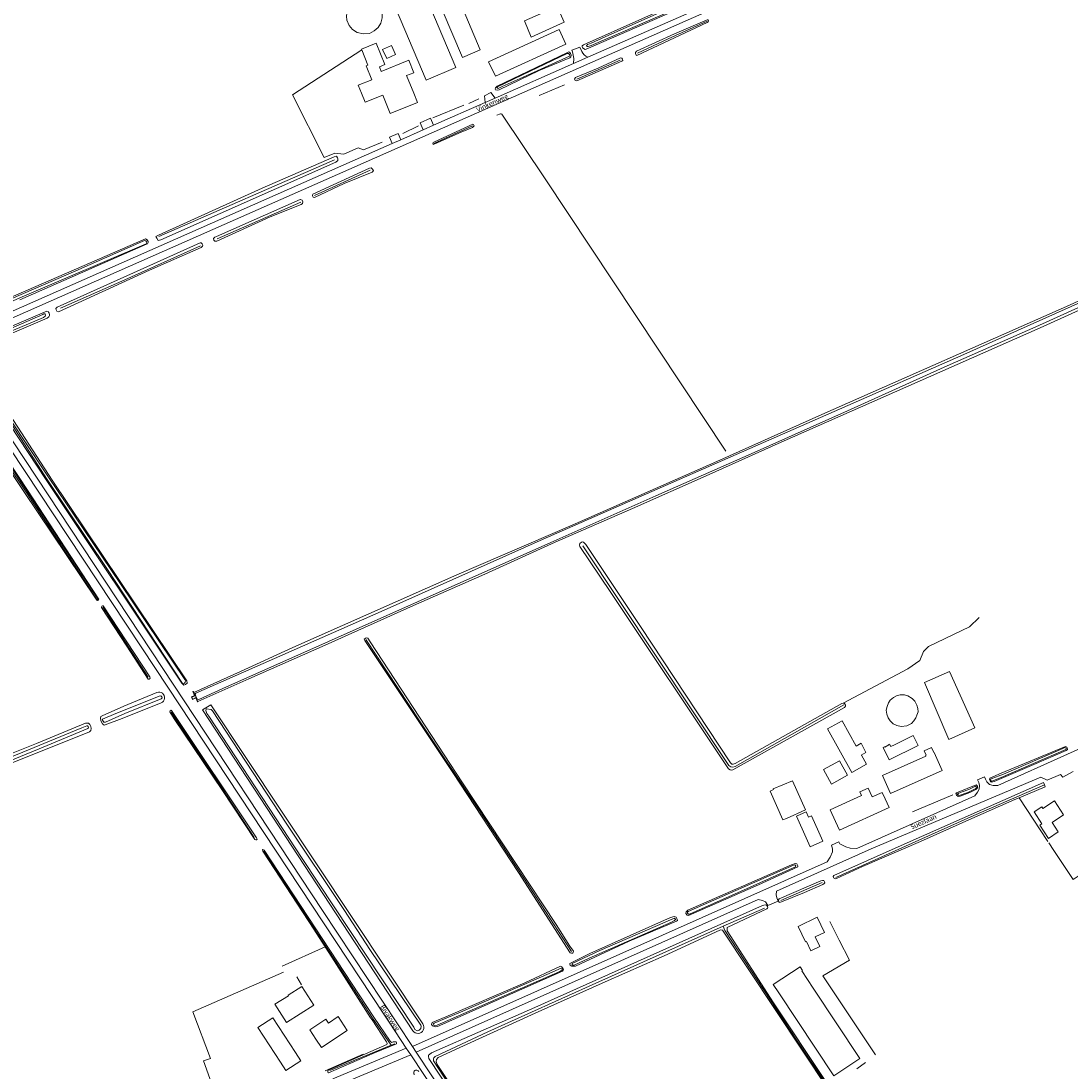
# Model space of a CAD drawing. Extents: x 177628 to 188968, y 384226 to 390673.
# Tile 367 of 393: x 185276 to 185808, y 388296 to 388829. Entities that reach past the tile are written whole.
import ezdxf

# ---------------------------------------------------------------- set-up
doc = ezdxf.new("R2010")
doc.units = 0
for name, color, linetype, lineweight in [('B01_F', 14, 'Continuous', 9), ('B01_T', 14, 'Continuous', 9), ('B02_F', 14, 'Continuous', 9), ('B02_T', 14, 'Continuous', 9), ('B03_F', 14, 'Continuous', 9), ('B04_F', 14, 'Continuous', 9), ('B04_T', 14, 'Continuous', 9), ('B11_F', 14, 'Continuous', 9), ('B14_F', 14, 'Continuous', 9), ('T02_F', 253, 'RASTER', 9), ('T03_F', 253, 'Continuous', 9), ('T04_F', 253, 'HAAG', 9), ('T04_T', 253, 'HAAG', 9), ('T07_F', 253, 'Continuous', 9), ('T09_F', 253, 'Continuous', 9), ('T09_T', 253, 'Continuous', 9), ('T22_F', 253, 'Continuous', 9), ('V00_F', 8, 'Continuous', 9), ('V00_T', 8, 'Continuous', 9), ('V06_F', 8, 'Continuous', 9), ('V06_T', 8, 'Continuous', 9), ('W01_F', 253, 'Continuous', 9), ('Z06', 7, 'Continuous', 9)]:
    doc.layers.add(name, color=color, linetype=linetype, lineweight=lineweight)
doc.styles.add('Legend', font='calibri.ttf')
doc.linetypes.add('HAAG', pattern='A,4,-1,[5,TOPOCAD.SHX,S=0.35,R=0,X=-0.35,Y=-0.35],-1', length=6)
doc.linetypes.add('RASTER', pattern='A,4,-1,[4,TOPOCAD.SHX,S=0.5,R=0,X=-0.5,Y=0],-1', length=6)

msp = doc.modelspace()

# ---------------------------------------------------------------- linework, layer by layer
at = {"layer": 'B01_F', "linetype": 'Continuous'}
for points in [[(185475.024, 388792.161), (185471.376, 388801.111), (185474.992, 388802.584), (185472.422, 388808.89)], [(185446.806, 388796.225), (185448.45, 388792.19)]]:
    msp.add_lwpolyline(points, dxfattribs=at)
at = {"layer": 'B01_T', "linetype": 'Continuous'}
for points in [[(185448.45, 388792.19), (185450.332, 388787.571), (185459.302, 388791.229), (185463.108, 388781.895), (185476.914, 388787.523), (185475.024, 388792.161)], [(185714.378, 388433.933), (185712.905, 388437.166), (185707.915, 388434.892), (185705.861, 388439.399), (185701.54, 388437.429), (185702.36, 388435.627), (185686.436, 388428.372), (185689.179, 388422.352)], [(185714.378, 388433.933), (185716.433, 388429.422), (185691.196, 388417.925), (185689.179, 388422.352)], [(185800.429, 388432.851), (185794.56, 388428.99), (185794.011, 388429.826), (185790.135, 388427.283), (185794.092, 388421.208), (185792.999, 388420.489), (185797.385, 388413.811), (185802.388, 388417.082), (185799.222, 388421.894), (185805.095, 388425.758), (185800.429, 388432.851)], [(185670.22, 388369.061), (185674.018, 388361.345), (185674.421, 388361.543), (185676.757, 388356.797), (185681.218, 388358.985), (185678.899, 388363.747), (185683.685, 388366.107), (185679.903, 388373.826), (185670.22, 388369.061)], [(185426.245, 388319.25), (185422.26, 388316.532), (185425.349, 388311.845)], [(185425.349, 388311.845), (185428.088, 388307.684), (185441.243, 388316.341), (185436.65, 388323.316), (185431.699, 388320.057), (185430.42, 388321.999), (185426.245, 388319.25)]]:
    msp.add_lwpolyline(points, dxfattribs=at)
at = {"layer": 'B02_F', "linetype": 'Continuous'}
for points in [[(185746.771, 388464.06), (185734.43, 388492.938)], [(185702.305, 388456.15), (185702.359, 388456.053), (185704.889, 388451.437), (185697.541, 388447.214), (185685.236, 388469.446), (185692.558, 388473.498), (185699.734, 388460.726)], [(185667.333, 388443.122), (185657.624, 388438.938), (185657.776, 388438.597)], [(185664.306, 388423.994), (185673.957, 388428.309), (185667.333, 388443.122)], [(185404.506, 388329.575), (185411.332, 388333.884), (185411.139, 388334.189), (185418.185, 388338.637), (185424.201, 388329.107), (185410.33, 388320.351)]]:
    msp.add_lwpolyline(points, dxfattribs=at)
at = {"layer": 'B02_T', "linetype": 'Continuous'}
for points in [[(185478.984, 388846.506), (185463.865, 388840.125), (185481.26, 388798.853), (185496.382, 388805.225), (185478.984, 388846.506)], [(185734.43, 388492.938), (185747.159, 388498.621), (185757.92, 388474.52)], [(185746.771, 388464.06), (185759.961, 388469.949), (185757.92, 388474.52)], [(185735.043, 388455.544), (185713.094, 388445.767), (185715.137, 388441.179)], [(185715.137, 388441.179), (185717.17, 388436.613), (185743.469, 388448.328), (185741.431, 388452.901)], [(185741.431, 388452.901), (185739.39, 388457.48), (185739.177, 388457.385)], [(185680.686, 388416.971), (185676.965, 388425.216), (185675.498, 388424.554), (185674.292, 388427.223), (185669.398, 388425.016), (185674.309, 388414.128)], [(185674.309, 388414.128), (185676.367, 388409.565), (185682.732, 388412.437), (185680.686, 388416.971)], [(185677.85, 388337.79), (185672.06, 388346.49), (185672.52, 388346.8), (185671.26, 388348.66), (185657.515, 388339.605), (185660.392, 388335.328)], [(185660.392, 388335.328), (185688.319, 388293.296), (185701.563, 388301.997), (185677.85, 388337.79)], [(185407.312, 388300.189), (185395.849, 388317.757), (185403.419, 388322.698), (185414.888, 388305.123)], [(185407.312, 388300.189), (185410.046, 388295.999), (185417.617, 388300.941), (185414.888, 388305.123)]]:
    msp.add_lwpolyline(points, dxfattribs=at)
at = {"layer": 'B03_F', "linetype": 'Continuous'}
for points in [[(185499.752, 388810.324), (185508.764, 388814.238), (185488.323, 388862.907), (185479.102, 388858.825), (185499.752, 388810.324)], [(185448.457, 388840.298), (185446.293, 388839.672), (185444.381, 388838.577), (185442.404, 388836.427), (185441.234, 388833.952), (185440.906, 388831.315), (185441.088, 388829.241), (185442.189, 388826.6), (185443.876, 388824.593), (185446.19, 388823.056), (185449.436, 388822.276), (185452.479, 388822.5), (185454.933, 388823.771), (185456.958, 388825.577), (185458.328, 388827.777), (185458.955, 388830.478), (185458.899, 388832.757), (185458.197, 388835.325), (185457.022, 388837.091), (185455.436, 388838.558), (185453.497, 388839.755), (185450.9, 388840.394), (185448.457, 388840.298)], [(185531.182, 388828.876), (185534.572, 388820.697), (185551.395, 388828.335), (185547.818, 388836.141), (185531.182, 388828.876)], [(185512.896, 388808.189), (185516.46, 388800.877), (185552.264, 388817.068), (185548.881, 388824.606), (185512.896, 388808.189)]]:
    msp.add_lwpolyline(points, dxfattribs=at)
at = {"layer": 'B04_F', "linetype": 'Continuous'}
for points in [[(185794.917, 388442.206), (185795.341, 388440.965)], [(185795.341, 388440.965), (185795.674, 388439.99)]]:
    msp.add_lwpolyline(points, dxfattribs=at)
at = {"layer": 'B04_T', "linetype": 'Continuous'}
msp.add_lwpolyline([(185363.221, 388487.951), (185362.996, 388488.471), (185362.837, 388488.402), (185363.718, 388486.37), (185362.114, 388485.646), (185362.676, 388484.358), (185364.287, 388485.111), (185365.186, 388483.091), (185365.344, 388483.16), (185364.375, 388485.34), (185362.764, 388484.59), (185362.344, 388485.56), (185363.945, 388486.281), (185363.221, 388487.951)], dxfattribs=at)
at = {"layer": 'B11_F', "linetype": 'Continuous'}
for points in [[(185448.587, 388814.151), (185448.435, 388814.525), (185455.914, 388817.572), (185460.31, 388806.782), (185457.541, 388805.654), (185458.529, 388803.228), (185472.422, 388808.89)], [(185446.806, 388796.225), (185453.753, 388799.055), (185450.878, 388806.11), (185451.723, 388806.454), (185448.587, 388814.151)]]:
    msp.add_lwpolyline(points, dxfattribs=at)
at = {"layer": 'B14_F', "linetype": 'Continuous'}
for points in [[(185463.722, 388816.44), (185465.809, 388811.887), (185461.255, 388809.8), (185459.168, 388814.353), (185463.722, 388816.44)], [(185726.051, 388486.183), (185724.241, 388486.748), (185722.108, 388486.754), (185720.241, 388486.226), (185718.72, 388485.404), (185716.984, 388484.076), (185716.18, 388482.612), (185715.482, 388480.801), (185714.998, 388478.964), (185715.285, 388476.911), (185715.92, 388475.097), (185716.928, 388473.468), (185718.523, 388471.998), (185720.44, 388471.087), (185722.651, 388470.654), (185725.424, 388470.966), (185727.852, 388472.106), (185729.055, 388473.435), (185730.046, 388475.058), (185730.609, 388476.336), (185731.173, 388478.014), (185731.071, 388479.826), (185730.49, 388481.534), (185729.535, 388483.455), (185728.153, 388484.898), (185726.051, 388486.183)], [(185731.201, 388460.988), (185728.648, 388466.13), (185719.15, 388461.392)], [(185699.734, 388460.726), (185702.278, 388462.125), (185704.677, 388457.482), (185702.305, 388456.15)], [(185713.405, 388459.975), (185714.152, 388460.381), (185714.262, 388460.218), (185716.322, 388461.261), (185716.218, 388461.436), (185716.652, 388461.631), (185717.286, 388460.395), (185719.15, 388461.392)], [(185713.405, 388459.975), (185716.522, 388453.698), (185731.201, 388460.988)], [(185738.03, 388459.959), (185734.326, 388458.254), (185735.316, 388456.031), (185734.908, 388455.847)], [(185739.177, 388457.385), (185738.03, 388459.959)], [(185691.283, 388453.205), (185695.247, 388445.875), (185687.134, 388441.424), (185683.126, 388448.73), (185691.283, 388453.205)], [(185734.908, 388455.847), (185735.043, 388455.544)], [(185664.306, 388423.994), (185662.506, 388423.17), (185655.971, 388437.809), (185657.776, 388438.597)], [(185410.33, 388320.351), (185404.506, 388329.575)]]:
    msp.add_lwpolyline(points, dxfattribs=at)
at = {"layer": 'T02_F', "linetype": 'RASTER'}
for points in [[(185693.13, 388482.525), (185725.946, 388499.888), (185732.065, 388504.122), (185733.947, 388508.749), (185736.543, 388511.194), (185757.253, 388521.278), (185762.2, 388525.928)], [(185691.149, 388362.155), (185686.422, 388371.549)], [(185381.475, 388274.85), (185378.055, 388273.525), (185368.258, 388300.817), (185371.759, 388302.026), (185362.839, 388325.815), (185408.828, 388345.826)], [(185704.546, 388299.955), (185700, 388296.77)]]:
    msp.add_lwpolyline(points, dxfattribs=at)
at = {"layer": 'T03_F', "linetype": 'Continuous'}
for points in [[(185800.109, 388407.687), (185809.926, 388392.912), (185815.074, 388396.316)], [(185682.74, 388343.977), (185696.327, 388351.899), (185691.149, 388362.155)]]:
    msp.add_lwpolyline(points, dxfattribs=at)
at = {"layer": 'T04_F', "linetype": 'HAAG'}
for points in [[(185429.467, 388759.603), (185413.413, 388791.394), (185448.587, 388814.151)], [(185503.027, 388786.941), (185508.146, 388789.358)], [(185500.408, 388786.098), (185484.76, 388779.644)], [(185469.498, 388771.72), (185477.347, 388775.675)], [(185429.467, 388759.603), (185434.925, 388761.747), (185439.418, 388761.157), (185446.805, 388764.399), (185449.42, 388763.379), (185459.013, 388767.274)], [(185728.395, 388427.304), (185748.804, 388435.985)], [(185797.059, 388412.273), (185782.598, 388434.48)], [(185800.109, 388407.687), (185797.569, 388411.544)], [(185430.052, 388358.702), (185408.142, 388349.017)], [(185418.004, 388339.504), (185415.694, 388343.489)], [(185709.515, 388303.93), (185682.74, 388343.977)]]:
    msp.add_lwpolyline(points, dxfattribs=at)
at = {"layer": 'T04_T', "linetype": 'HAAG'}
msp.add_lwpolyline([(185430.019, 388295.872), (185449.245, 388304.188)], dxfattribs=at)
at = {"layer": 'T07_F', "linetype": 'Continuous'}
for points in [[(185624.056, 388828.835), (185604.189, 388819.875), (185588.625, 388812.457)], [(185579.919, 388808.968), (185557.901, 388799.237)], [(185551.636, 388796.51), (185538.785, 388790.979)], [(185633.559, 388610.435), (185541.728, 388748.692), (185519.828, 388781.559), (185519.418, 388781.737), (185519.151, 388781.761), (185517.194, 388781.083)], [(185504.843, 388775.569), (185485.153, 388766.69)], [(185345.561, 388719.439), (185434.797, 388758.325)], [(185452.901, 388753.057), (185424.609, 388740.308)], [(185417.652, 388736.905), (185375.072, 388718.325)], [(185366.625, 388714.74), (185328.224, 388697.502), (185295.652, 388683.007)], [(185693.387, 388481.572), (185638.232, 388450.346), (185637.019, 388449.96), (185636.024, 388450.114), (185635.053, 388450.874), (185560.81, 388562.298)], [(185317.129, 388531.155), (185340.171, 388495.76)], [(185555.099, 388356.46), (185530.897, 388393.666), (185507.137, 388429.661), (185477.887, 388473.506), (185450.733, 388514.734)], [(185351.842, 388477.937), (185374.886, 388443.503), (185393.929, 388414.348)], [(185795.341, 388440.965), (185759.567, 388425.474), (185728.133, 388411.436), (185689.396, 388393.937)], [(185398.768, 388407.264), (185415.175, 388382.205), (185440.302, 388343.701), (185453.978, 388322.57)], [(185682.46, 388391.404), (185661.416, 388382.277)], [(185653.217, 388378.454), (185632.232, 388369.286)], [(185632.232, 388369.286), (185568.953, 388340.986), (185512.703, 388315.608), (185485.837, 388303.037), (185485.251, 388302.421), (185484.989, 388301.804), (185485.1, 388300.845), (185518.342, 388249.757), (185546.017, 388207.591)], [(185632.232, 388369.286), (185633.022, 388367.029), (185669.372, 388311.499), (185685.122, 388287.95)], [(185453.978, 388322.57), (185463.608, 388308.773)], [(185463.608, 388308.773), (185432.331, 388295.907)], [(185465.44, 388309.527), (185463.608, 388308.773)]]:
    msp.add_lwpolyline(points, dxfattribs=at)
at = {"layer": 'T09_F', "linetype": 'Continuous'}
for points in [[(185620.549, 388843.388), (185561.249, 388816.789), (185560.621, 388816.286), (185560.52, 388815.882), (185560.758, 388815.204), (185562.101, 388814.46), (185562.656, 388814.5), (185643.708, 388849.85)], [(185607.382, 388822.294), (185624.045, 388829.5), (185624.509, 388829.426), (185624.785, 388828.98), (185624.619, 388828.404), (185624.055, 388828.074), (185588.35, 388811.355), (185588.005, 388811.483), (185587.626, 388812.311), (185587.555, 388812.78), (185588.22, 388813.514), (185607.382, 388822.294)], [(185538.705, 388803.633), (185554.299, 388810.205), (185554.782, 388810.713), (185554.957, 388811.58), (185554.691, 388812.317), (185554.275, 388812.913), (185553.789, 388813.192), (185552.698, 388812.763), (185517.451, 388795.826), (185516.517, 388794.897), (185516.438, 388794.288), (185516.601, 388793.933), (185517.377, 388793.645), (185518.345, 388793.874), (185538.705, 388803.633)], [(185568.745, 388804.948), (185580.1, 388810.151), (185580.704, 388809.927), (185581.066, 388809.449), (185581.159, 388808.776), (185580.622, 388808.387), (185557.813, 388798.508), (185556.973, 388798.624), (185556.707, 388799.36), (185557.141, 388800.132), (185568.745, 388804.948)], [(185499.032, 388772.338), (185504.764, 388774.821), (185505.666, 388775.664), (185505.368, 388776.315), (185505.055, 388776.529), (185485.479, 388767.559), (185484.942, 388767.17), (185484.636, 388766.744), (185484.88, 388766.211), (185485.79, 388766.413), (185499.032, 388772.338)], [(185398.068, 388743.932), (185434.534, 388759.926), (185435.707, 388760.177), (185436.204, 388759.403), (185436.475, 388758.812), (185436.446, 388757.94), (185435.371, 388757.161), (185346.525, 388717.738), (185345.234, 388717.433), (185344.455, 388718.507), (185344.021, 388719.454), (185345.268, 388720.168), (185398.068, 388743.932)], [(185439.634, 388746.266), (185453.836, 388752.13), (185454.373, 388752.519), (185454.506, 388753.009), (185453.949, 388753.756), (185453.383, 388754.212), (185452.505, 388754.096), (185423.73, 388740.839), (185423.533, 388740.177), (185423.691, 388739.676), (185423.853, 388739.321), (185424.58, 388739.297), (185439.634, 388746.266)], [(185402.121, 388729.435), (185417.764, 388735.744), (185418.42, 388736.187), (185418.654, 388737.082), (185418.329, 388737.791), (185417.557, 388738.225), (185417.294, 388738.176), (185374.827, 388719.504), (185373.967, 388719.039), (185373.215, 388718.337), (185373.482, 388717.6), (185373.957, 388717.03), (185374.975, 388716.996), (185402.121, 388729.435)], [(185386.946, 388498.63), (185413.599, 388510.709), (185450.602, 388527.073), (185496.907, 388547.602), (185555.395, 388572.774), (185593.508, 388589.538), (185628.876, 388605.14), (185682.223, 388629.016), (185808.001, 388684.636), (185824.808, 388692.329), (185827.733, 388693.429), (185830.394, 388693.744), (185834.989, 388693.913), (185839.402, 388693.74), (185843.694, 388693.809), (185848.272, 388694.824), (185889.027, 388712.649), (185904.775, 388720.218)], [(185274.935, 388687.191), (185339.27, 388715.453), (185339.688, 388715.788), (185340.172, 388716.296), (185340.046, 388716.882), (185339.639, 388717.769), (185338.723, 388718.208), (185298.686, 388700.793), (185240.453, 388675.613)], [(185340.798, 388702.409), (185367.097, 388713.887), (185367.757, 388714.476), (185367.863, 388715.025), (185367.565, 388715.676), (185367.03, 388716.218), (185366.562, 388716.146), (185293.815, 388683.6), (185293.268, 388682.92), (185293.302, 388682.22), (185293.654, 388681.451), (185294.549, 388681.217), (185340.798, 388702.409)], [(185909.065, 388716.371), (185854.994, 388692.94), (185847.893, 388690.017), (185843.981, 388688.98), (185840.897, 388688.807), (185837.472, 388689.219), (185832.838, 388689.534), (185829.109, 388689.041), (185823.884, 388686.999), (185794.668, 388673.799), (185736.399, 388647.981), (185701.858, 388632.84), (185661.587, 388614.954), (185623.453, 388597.929), (185586.067, 388581.324), (185546.905, 388564.141), (185511.173, 388548.056), (185474.896, 388532.053), (185429.943, 388511.943), (185391.255, 388494.84)], [(185247.764, 388664.002), (185288.706, 388681.474), (185289.228, 388681.427), (185289.563, 388681.008), (185289.834, 388680.417), (185290.019, 388679.857), (185289.999, 388679.276), (185289.689, 388678.704), (185288.791, 388678.007), (185249.915, 388661.338)], [(185276.576, 388590.461), (185313.611, 388535.233), (185313.994, 388534.582), (185314.354, 388534.581), (185314.74, 388534.773), (185314.982, 388535.253), (185314.91, 388535.518), (185278.846, 388590.561), (185234.802, 388657.142), (185234.08, 388657.829), (185232.778, 388657.894), (185192.543, 388641.645), (185192.024, 388641.001), (185192.055, 388640.71), (185192.336, 388640.431), (185192.875, 388640.475), (185231.786, 388655.506), (185232.91, 388655.053), (185234.201, 388653.457), (185276.576, 388590.461)], [(185288.33, 388595.931), (185247.352, 388657.874)], [(185250.046, 388659.179), (185291.378, 388595.682), (185359.689, 388493.743), (185359.881, 388492.702), (185359.099, 388491.989), (185358.188, 388491.537), (185357.151, 388492.644), (185288.33, 388595.931)], [(185574.769, 388539.193), (185559.338, 388562.107), (185559.189, 388562.735), (185559.364, 388563.471), (185560.253, 388564.29), (185560.816, 388564.462), (185561.443, 388564.071), (185562.349, 388563.008), (185590.106, 388521.365), (185635.943, 388452.127), (185636.548, 388451.562), (185637.218, 388451.517), (185638.258, 388451.925), (185692.459, 388482.245), (185693.13, 388482.525)], [(185693.13, 388482.525), (185693.844, 388482.285), (185694.274, 388481.526), (185694.381, 388480.877), (185693.795, 388480.316), (185637.016, 388448.661), (185636.409, 388448.468), (185635.652, 388448.579), (185634.875, 388449.165), (185574.769, 388539.193)], [(185329.237, 388511.34), (185340.183, 388494.739), (185340.544, 388494.617), (185340.833, 388494.761), (185341.122, 388495.025), (185340.98, 388495.795), (185317.314, 388531.841), (185316.906, 388531.939), (185316.617, 388531.795), (185316.398, 388531.026), (185329.237, 388511.34)], [(185528.263, 388396.559), (185554.527, 388355.684), (185555.195, 388355.459), (185555.769, 388355.585), (185555.993, 388355.935), (185556.09, 388356.54), (185554.249, 388359.125), (185547.367, 388370.101), (185499.815, 388441.995), (185452.835, 388513.537), (185451.662, 388515.419), (185450.77, 388515.613), (185450.324, 388515.391), (185449.877, 388515.01), (185450.098, 388514.245), (185494.797, 388447.296), (185528.263, 388396.559)], [(185326.821, 388474.69), (185318.249, 388471.394), (185317.672, 388471.348), (185316.856, 388471.903), (185316.019, 388473.589), (185315.902, 388474.792), (185316.072, 388475.657), (185316.699, 388476.088), (185327.712, 388481.03)], [(185377.936, 388438.065), (185394.32, 388413.295), (185394.729, 388413.077), (185394.921, 388413.053), (185395.138, 388413.1), (185395.475, 388413.388), (185395.14, 388414.062), (185351.998, 388478.808), (185351.71, 388478.905), (185351.204, 388478.593), (185351.13, 388478.016), (185353.31, 388474.595), (185377.936, 388438.065)], [(185283.308, 388461.981), (185308.326, 388472.304), (185309.745, 388472.348), (185310.513, 388471.648), (185310.967, 388470.613), (185311.205, 388469.53), (185311.01, 388468.592), (185310.287, 388467.993), (185261.528, 388448.523), (185225.987, 388433.875), (185194.949, 388420.924), (185193.82, 388421.504), (185193.127, 388423.021), (185193.082, 388424.32), (185193.493, 388425.064), (185194.458, 388426.264), (185254.366, 388450.491), (185283.308, 388461.981)], [(185789.956, 388451.367), (185806.411, 388458.425), (185807.145, 388459.028), (185806.893, 388459.857), (185806.671, 388460.145), (185805.971, 388460.433), (185773.317, 388446.921), (185767.608, 388444.324), (185767.415, 388443.751), (185767.732, 388443.114), (185768.113, 388442.507), (185768.526, 388442.315), (185769.769, 388442.694), (185789.956, 388451.367)], [(185794.917, 388442.206), (185722.504, 388410.17), (185688.406, 388394.967), (185688.033, 388394.528), (185688.166, 388393.751), (185689.179, 388393.325), (185689.703, 388393.375), (185702.988, 388399.508), (185732.431, 388412.273), (185756.884, 388423.277), (185780.286, 388433.506)], [(185757.491, 388437.153), (185760.553, 388438.674), (185761.383, 388439.404), (185761.354, 388440.265), (185761.068, 388440.679), (185760.623, 388440.935), (185750.61, 388436.917), (185750.354, 388436.472), (185750.734, 388435.707), (185751.593, 388435.099), (185752.613, 388435.287), (185757.491, 388437.153)], [(185782.598, 388434.48), (185795.674, 388439.99)], [(185780.286, 388433.506), (185782.598, 388434.48)], [(185454.711, 388323.007), (185399.092, 388407.798), (185398.395, 388408.112), (185398.106, 388407.969), (185398.273, 388407.391), (185424.238, 388367.803), (185430.052, 388358.702)], [(185650.115, 388390.271), (185670.175, 388399.358), (185670.177, 388399.836), (185669.511, 388400.857), (185668.747, 388401.114), (185666.961, 388400.386), (185614.245, 388377.309), (185613.383, 388376.483), (185613.286, 388375.719), (185613.857, 388374.889), (185614.525, 388374.664), (185650.115, 388390.271)], [(185673.408, 388386.421), (185682.748, 388390.385), (185683.442, 388390.856), (185683.765, 388391.312), (185683.716, 388391.836), (185683.328, 388392.361), (185682.703, 388392.514), (185681.824, 388392.331), (185660.689, 388383.143), (185660.231, 388382.536), (185660.229, 388381.86), (185660.566, 388381.352), (185660.937, 388381.283), (185673.408, 388386.421)], [(185684.335, 388290.339), (185657.705, 388330.282), (185634.278, 388366.92), (185634.179, 388367.8), (185634.215, 388368.492), (185634.604, 388368.813), (185654.336, 388378.021), (185654.726, 388378.341), (185654.93, 388378.695), (185654.644, 388379.271), (185654.223, 388379.948), (185653.446, 388380.153), (185652.076, 388379.768), (185536.498, 388327.941), (185483.99, 388304.861), (185482.923, 388304.12), (185482.55, 388303.681), (185482.43, 388302.989), (185482.647, 388302.042), (185505.724, 388267.128)], [(185584.452, 388361.559), (185608.433, 388371.719), (185609.008, 388372.163), (185608.692, 388373.12), (185608.312, 388373.885), (185607.229, 388374.143), (185605.348, 388373.607), (185564.527, 388355.402), (185554.225, 388350.365), (185554.255, 388349.824), (185554.477, 388349.377), (185555.272, 388348.897), (185557.183, 388348.892), (185584.452, 388361.559)], [(185532.85, 388229.93), (185486.949, 388299.056), (185486.378, 388300.461), (185486.567, 388301.61), (185487.466, 388302.604), (185500.31, 388308.519), (185536.727, 388325), (185572.196, 388340.927), (185602.283, 388354.265), (185630.543, 388367.218), (185630.933, 388367.369), (185631.912, 388367.18), (185685.608, 388286.076)], [(185430.052, 388358.702), (185433.326, 388353.577)], [(185433.326, 388353.577), (185453.098, 388322.627), (185453.841, 388321.735)], [(185531.424, 388340.553), (185549.476, 388348.881), (185550.208, 388348.688), (185550.62, 388348.018), (185551, 388347.252), (185550.616, 388346.425), (185487.025, 388318.345), (185485.846, 388318.157), (185484.573, 388318.638), (185484.065, 388319.34), (185484.386, 388320.295), (185491.37, 388323.206), (185531.424, 388340.553)], [(185461.203, 388310.526), (185453.841, 388321.735)], [(185454.711, 388323.007), (185462.948, 388310.88)], [(185461.402, 388309.12), (185432.703, 388296.706), (185431.402, 388295.94), (185431.4, 388295.098), (185431.544, 388294.809), (185431.784, 388294.808), (185455.022, 388304.967)], [(185455.022, 388304.967), (185466.243, 388309.459), (185466.316, 388310.036), (185466.149, 388310.493), (185464.586, 388310.497), (185463.933, 388310.215)]]:
    msp.add_lwpolyline(points, dxfattribs=at)
for centre, radius, start, end in [((185459.974, 388309.635), 1.518, 340.16885, 35.943), ((185464.689, 388312.396), 2.308, 221.05801, 250.8933)]:
    msp.add_arc(centre, radius, start, end, dxfattribs=at)
at = {"layer": 'T09_F', "linetype": 'Continuous', "extrusion": (0, 0, -1)}
msp.add_arc((-185476.354, 388294.809), 1.366, 319.32425, 148.0211, dxfattribs=at)
at = {"layer": 'T09_T', "linetype": 'Continuous'}
for points in [[(185386.946, 388498.63), (185363.221, 388487.951)], [(185391.255, 388494.84), (185365.249, 388483.374)], [(185344.557, 388487.87), (185327.712, 388481.03)], [(185326.821, 388474.69), (185346.675, 388482.599)], [(185474.464, 388316.169), (185367.65, 388479.14), (185371.86, 388481.69), (185479.622, 388319.617)]]:
    msp.add_lwpolyline(points, dxfattribs=at)
for centre, radius, start, end in [((185345.625, 388485.238), 2.84, 291.70619, 112.07644), ((185477.044, 388317.891), 3.102, 213.72082, 33.80274)]:
    msp.add_arc(centre, radius, start, end, dxfattribs=at)
at = {"layer": 'T22_F', "linetype": 'Continuous'}
for points in [[(185555.341, 388813.985), (185559.383, 388815.618)], [(185510.917, 388790.831), (185514.199, 388792.58)], [(185478.181, 388777.065), (185483.495, 388779.447)], [(185462.66, 388769.814), (185467.098, 388771.795)], [(185809.864, 388447.714), (185804.692, 388444.979)], [(185761.403, 388443.544), (185764.857, 388445.093)], [(185687.121, 388410.37), (185690.905, 388412.056)], [(185654.93, 388379.692), (185660.109, 388382.005)]]:
    msp.add_lwpolyline(points, dxfattribs=at)
at = {"layer": 'V00_F', "linetype": 'Continuous'}
for points in [[(185559.383, 388815.618), (185560.375, 388813.444)], [(185510.917, 388790.831), (185511.28, 388787.441)], [(185516.406, 388789.702), (185514.199, 388792.58)], [(185803.547, 388446.251), (185796.689, 388443.365), (185793.594, 388444.855)]]:
    msp.add_lwpolyline(points, dxfattribs=at)
for centre, radius, start, end in [((185543.116, 388809.135), 13.152, 351.63596, 21.63918), ((185564.908, 388815.024), 4.8, 199.22082, 252.30899)]:
    msp.add_arc(centre, radius, start, end, dxfattribs=at)
at = {"layer": 'V00_T', "linetype": 'Continuous'}
for points in [[(185245.323, 388666.783), (185260.273, 388673.309), (185554.534, 388803.03), (185742.385, 388885.94), (185790.96, 388907.248)], [(185563.449, 388810.451), (185631.216, 388840.34), (185790.115, 388910.632)], [(185556.128, 388807.222), (185563.449, 388810.451)], [(185516.406, 388789.702), (185556.128, 388807.222)], [(185511.28, 388787.441), (185516.406, 388789.702)], [(185485.075, 388775.883), (185511.28, 388787.441)], [(185468.518, 388768.581), (185479.791, 388773.553)], [(185479.791, 388773.553), (185485.075, 388775.883)], [(185464.111, 388766.637), (185468.518, 388768.581)], [(185243.539, 388669.421), (185262.612, 388677.747), (185464.111, 388766.637)], [(185459.871, 388324.504), (185343.826, 388499.999), (185240.415, 388656.197)], [(185474.399, 388308.136), (185428.706, 388377.131), (185347.539, 388500), (185242.362, 388658.977)], [(185462.821, 388320.044), (185459.871, 388324.504)], [(185471.217, 388307.346), (185462.821, 388320.044)], [(185473.538, 388303.839), (185471.217, 388307.346)], [(185651.981, 388034.163), (185617.166, 388086.841), (185473.538, 388303.839)], [(185476.309, 388305.252), (185474.399, 388308.136)], [(185555.176, 388186.166), (185476.309, 388305.252)]]:
    msp.add_lwpolyline(points, dxfattribs=at)
at = {"layer": 'V06_F', "linetype": 'Continuous'}
for points in [[(185485.075, 388775.883), (185483.495, 388779.447)], [(185478.181, 388777.065), (185479.791, 388773.553)], [(185462.66, 388769.814), (185464.111, 388766.637)], [(185468.518, 388768.581), (185467.098, 388771.795)], [(185806.99, 388456.54), (185886.991, 388492.144), (185955.837, 388522.607), (186004.86, 388542.58)], [(185659.334, 388386.994), (185707.352, 388408.44), (185793.594, 388444.855)], [(185759.971, 388435.448), (185761.432, 388437.264), (185762.274, 388438.864), (185762.388, 388440.647), (185762.101, 388442.14), (185761.403, 388443.544)], [(185771.651, 388440.688), (185769.394, 388440.658), (185767.393, 388441.209), (185766.086, 388442.56), (185765.362, 388443.836), (185764.857, 388445.093)], [(185804.692, 388444.979), (185803.547, 388446.251)], [(185684.912, 388401.94), (185686.557, 388404.302), (185687.619, 388406.92), (185687.697, 388408.594), (185687.121, 388410.37)], [(185700.097, 388408.707), (185696.676, 388408.826), (185694.457, 388409.45), (185691.477, 388411.06), (185690.905, 388412.056)], [(185659.334, 388386.994), (185659.16, 388385.136), (185659.494, 388383.614), (185660.109, 388382.005)], [(185650.008, 388382.829), (185652.204, 388382.317), (185653.689, 388381.535), (185654.93, 388379.692)]]:
    msp.add_lwpolyline(points, dxfattribs=at)
at = {"layer": 'V06_T', "linetype": 'Continuous'}
for points in [[(185771.651, 388440.688), (185806.99, 388456.54)], [(185700.097, 388408.707), (185739.22, 388426.14), (185759.971, 388435.448)], [(185474.399, 388308.136), (185684.912, 388401.94)], [(185476.309, 388305.252), (185650.008, 388382.829)], [(185473.538, 388303.839), (185348.986, 388251.796)], [(185433.938, 388291.766), (185471.217, 388307.346)]]:
    msp.add_lwpolyline(points, dxfattribs=at)
at = {"layer": 'W01_F', "linetype": 'Continuous'}
for points in [[(185622.795, 388843.428), (185572.216, 388820.753), (185565.124, 388817.646), (185564.21, 388817.299), (185563.205, 388816.838), (185562.69, 388816.245), (185562.852, 388815.89), (185563.52, 388815.838), (185565.198, 388816.392), (185608.569, 388835.12), (185642.27, 388850.277), (185642.63, 388850.584), (185642.413, 388851.058), (185641.987, 388851.363), (185640.168, 388850.959), (185622.795, 388843.428)], [(185534.161, 388803.387), (185517.586, 388795.363), (185517.308, 388794.877), (185517.852, 388794.626), (185519.836, 388795.606), (185530.595, 388800.393), (185554.037, 388810.92), (185554.284, 388811.319), (185554.099, 388811.879), (185553.559, 388812.275), (185552.978, 388812.295), (185534.161, 388803.387)], [(185240.589, 388673.2), (185276.109, 388688.76), (185339.09, 388715.759), (185339.342, 388716.303), (185339.211, 388716.744), (185338.849, 388717.222), (185338.245, 388717.447), (185303.312, 388702.012), (185248.891, 388678.507)], [(185821.755, 388689.668), (185754.464, 388659.591), (185691.224, 388631.764), (185540.667, 388565.664), (185458.418, 388529.034), (185364.339, 388487.562), (185364.052, 388487.181), (185364.272, 388486.097), (185365.064, 388484.502), (185365.764, 388484.373), (185377.947, 388489.946), (185431.716, 388513.785), (185492.501, 388540.79), (185544.612, 388564.124), (185597.966, 388587.678), (185646.409, 388609.111), (185695.33, 388630.861), (185745.943, 388653.689), (185790.973, 388673.507), (185821.303, 388687.217)], [(185247.404, 388662.674), (185286.538, 388679.837), (185287.157, 388680.084), (185287.545, 388680.116), (185287.807, 388679.943), (185287.931, 388679.671), (185287.919, 388679.3), (185287.713, 388678.949), (185286.934, 388678.336), (185248.727, 388662.182)], [(185247.813, 388660.264), (185276.509, 388616.795), (185289.458, 388597.235), (185326.029, 388543.076), (185358.692, 388494.56), (185358.986, 388493.811), (185358.813, 388493.14), (185358.484, 388492.626), (185357.999, 388492.347), (185357.718, 388492.285), (185357.5, 388492.41), (185319.481, 388550.301), (185288.544, 388596.597)], [(185233.262, 388656.864), (185233.593, 388657.016), (185233.782, 388656.969), (185258.42, 388620.471), (185280.753, 388586.89), (185314.504, 388535.568), (185314.503, 388535.207), (185314.334, 388535.063), (185314.117, 388535.016), (185276.774, 388591.712), (185262.341, 388612.716), (185239.602, 388646.745), (185233.22, 388655.643), (185233.096, 388655.987), (185233.102, 388656.557), (185233.262, 388656.864)], [(185288.544, 388596.597), (185262.497, 388636.599)], [(185323.693, 388477.188), (185316.903, 388474.417), (185316.806, 388474.128), (185317.164, 388473.406), (185317.572, 388472.828), (185318.005, 388472.802), (185318.39, 388472.873), (185328.263, 388477.296), (185346.707, 388484.654), (185347.142, 388485.23), (185346.974, 388485.688), (185346.495, 388486.17), (185345.725, 388486.028), (185340.235, 388483.902), (185323.693, 388477.188)], [(185439.784, 388377.127), (185452.727, 388357.47), (185478.678, 388318.985), (185478.804, 388318.411), (185478.577, 388317.265), (185477.683, 388316.503), (185476.759, 388316.124), (185475.614, 388316.827), (185475.012, 388318.039), (185418.291, 388403.591), (185370.836, 388475.931), (185369.852, 388477.271), (185369.347, 388478.77), (185369.54, 388479.502), (185369.699, 388479.661), (185371.864, 388479.304), (185372.087, 388479.176), (185372.722, 388478.538), (185410.186, 388421.515), (185439.784, 388377.127)], [(185279.315, 388458.812), (185306.356, 388469.899), (185308.932, 388470.999), (185309.365, 388470.973), (185309.629, 388470.564), (185309.844, 388470.13), (185309.674, 388469.746), (185309.409, 388469.554), (185284.656, 388459.303), (185240.061, 388441), (185196.406, 388422.983), (185194.552, 388422.483), (185193.929, 388423.135), (185193.883, 388423.952), (185194.269, 388424.384), (185223.09, 388435.755), (185279.315, 388458.812)], [(185774.524, 388446.42), (185768.306, 388444.048), (185768.019, 388443.826), (185768.113, 388443.316), (185768.303, 388442.933), (185768.685, 388442.805), (185773.372, 388444.735), (185806.22, 388458.98), (185806.444, 388459.329), (185806.19, 388459.84), (185805.681, 388459.905), (185804.66, 388459.398), (185774.524, 388446.42)], [(185753.54, 388437.431), (185751.818, 388436.735), (185751.085, 388436.291), (185751.752, 388435.748), (185751.975, 388435.62), (185756.502, 388437.073), (185760.425, 388439.101), (185760.904, 388439.418), (185760.619, 388439.992), (185760.365, 388440.343), (185760.269, 388440.375), (185756.888, 388438.696), (185753.54, 388437.431)], [(185624.734, 388381.338), (185614.465, 388376.716), (185614.082, 388376.366), (185613.985, 388375.921), (185614.143, 388375.602), (185614.588, 388375.346), (185615.13, 388375.376), (185645.81, 388389.021), (185668.868, 388399.438), (185669.092, 388399.947), (185668.552, 388400.395), (185667.946, 388400.173), (185624.734, 388381.338)], [(185569.53, 388356.866), (185555.401, 388350.248), (185555.432, 388349.865), (185555.877, 388349.45), (185556.482, 388349.512), (185564.041, 388353.027), (185605.913, 388371.356), (185607.508, 388372.148), (185608.019, 388372.561), (185607.892, 388372.816), (185607.288, 388373.232), (185606.523, 388373.011), (185569.53, 388356.866)], [(185500.007, 388326.158), (185485.433, 388319.954), (185484.986, 388319.573), (185485.239, 388319.063), (185485.78, 388318.775), (185486.864, 388318.995), (185549.21, 388346.219), (185550.2, 388346.949), (185550.456, 388347.394), (185550.361, 388347.745), (185550.139, 388348.032), (185545.259, 388345.847), (185500.007, 388326.158)]]:
    msp.add_lwpolyline(points, dxfattribs=at)

# ---------------------------------------------------------------- texts
at = {"layer": 'Z06', "linetype": 'Continuous', "style": 'Legend'}
for s, rotation, p in [('Vinkenweg', 24.25908, (185507.373, 388782.518)), ('Suezlaan', 24.07884, (185728.051, 388418.276)), ('Bivakweg', 303.3722, (185457.807, 388328.253))]:
    msp.add_text(s, height=2.5, rotation=rotation, dxfattribs=at).set_placement(p)

doc.saveas('drawing.dxf')
